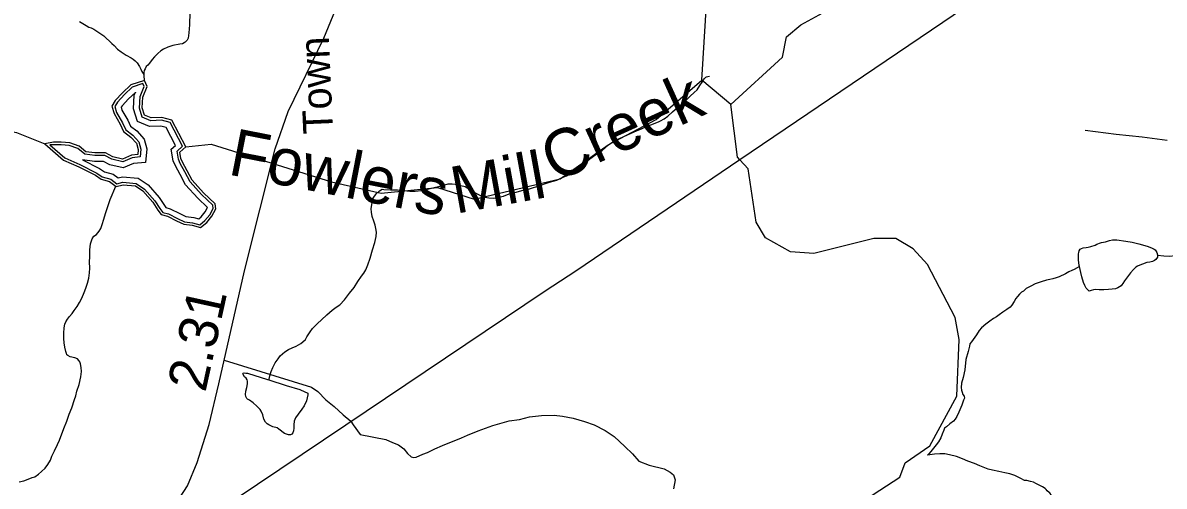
# Model space of a CAD drawing. Extents: x 2001466 to 31450019, y -30647475 to 847247.
# Drawn here: x 2178813 to 2186094, y 780304 to 783261 of the extents above; entities that cross this region are included whole.
import ezdxf

# ---------------------------------------------------------------- set-up
doc = ezdxf.new("R2010")
doc.units = 0
for name, color, linetype in [('Exist Hydrographic Buffer Line', 7, 'Continuous'), ('Exist Hydrographic Creek Single Shore', 7, 'Continuous'), ('Exist Hydrographic Creek Single Shore Label', 7, 'Continuous'), ('Exist Hydrographic Lake Shore', 7, 'Continuous'), ('Exist Hydrographic Misc Water Feature', 7, 'Continuous'), ('Exist Road Non-System Type 51', 7, 'Continuous'), ('Exist Road Secondary Mileage Hundredths English Label', 7, 'Continuous'), ('Exist Road Secondary Type 51 Attributed', 7, 'Continuous'), ('Exist Road Secondary Type 51 Label', 7, 'Continuous'), ('Exist Utilities Electrical Transmission Line', 7, 'Continuous')]:
    doc.layers.add(name, color=color, linetype=linetype)

msp = doc.modelspace()

# ---------------------------------------------------------------- linework, layer by layer
at = {"layer": 'Exist Hydrographic Buffer Line'}
for points in [[(2179831.6, 782472.8), (2179752.4, 782624.7), (2179697.7, 782639.9), (2179628.6, 782636.3), (2179574.6, 782658.7), (2179557.1, 782715.9), (2179561, 782790), (2179587.9, 782854), (2179579.4, 782872.7), (2179511.5, 782850), (2179460.9, 782802.8), (2179415.9, 782754.3), (2179399.3, 782726.5), (2179410.8, 782689), (2179449.6, 782621.9), (2179469.7, 782578.4), (2179514.2, 782544.2), (2179553.8, 782500.6), (2179566.4, 782454.1), (2179561, 782404.7), (2179510.4, 782400.2), (2179450.5, 782373.9), (2179381.8, 782390), (2179337.1, 782414.2), (2179272.2, 782414.2), (2179208.9, 782422.1), (2179164.4, 782459.2), (2179108.6, 782478.9), (2179057.7, 782482.3), (2178984.8, 782482.3)], [(2179786.5, 782478.3), (2179726.7, 782593), (2179693.6, 782602.2), (2179622, 782598.4), (2179544, 782630.9), (2179519.3, 782711.2), (2179523.9, 782798.5), (2179531.8, 782817.3), (2179531.1, 782817), (2179487.4, 782776.3), (2179446.1, 782731.7), (2179440, 782721.6), (2179445.4, 782704.1), (2179482.9, 782639.1), (2179499.9, 782602.4), (2179539.6, 782571.8), (2179587.5, 782519.1), (2179604.5, 782457), (2179594.8, 782370.2), (2179519.9, 782363.4), (2179454, 782334.6), (2179368.4, 782354.7), (2179327.6, 782376.7), (2179269.9, 782376.7), (2179194, 782386.2)], [(2178984.8, 782482.3), (2179081.4, 782398.7), (2179176.3, 782356.5), (2179285.1, 782302), (2179319.6, 782277.9), (2179373.6, 782263.5), (2179413, 782234), (2179451.2, 782243.5), (2179536.9, 782235.7), (2179588.5, 782200), (2179655.2, 782125.9), (2179687.8, 782075.1), (2179705.6, 782051.3), (2179741.2, 782041.6), (2179799.8, 782012.3), (2179843.9, 781991.9), (2179896.2, 781984.9), (2179943, 781972.5), (2179974.8, 781998.5), (2180005, 782035.5), (2180027, 782076.3), (2180024.6, 782097.7), (2179953.2, 782165.8), (2179879.8, 782246.6), (2179846.6, 782309.3), (2179817.6, 782363.6), (2179805.9, 782391), (2179796.8, 782441), (2179831.6, 782472.8)], [(2179194, 782386.2), (2179302.8, 782331.7), (2179334.4, 782309.6), (2179388.9, 782295.1), (2179420.5, 782271.4), (2179448.5, 782278.4), (2179549.1, 782269.2), (2179611.5, 782226), (2179682.7, 782146.9), (2179716.1, 782094.8), (2179726.1, 782081.5), (2179753.6, 782073.9), (2179814.7, 782043.4), (2179853.6, 782025.4), (2179903, 782018.8), (2179934.8, 782010.3), (2179950.3, 782023), (2179976.2, 782054.7), (2179991, 782082.1), (2179928.5, 782141.7), (2179851.4, 782226.6), (2179816.2, 782293.1), (2179786.5, 782348.7), (2179772.7, 782381), (2179759.5, 782453.6), (2179786.5, 782478.3)]]:
    msp.add_lwpolyline(points, dxfattribs=at)
at = {"layer": 'Exist Hydrographic Creek Single Shore'}
msp.add_line((2183329.2, 782739.1), (2183144.2, 782893.8), dxfattribs=at)
for points in [[(2183329.2, 782739.1), (2183660.1, 783040.6), (2183684.1, 783171.3), (2183776.2, 783248.2), (2183917.1, 783324), (2184098.1, 783615.6), (2184096.1, 784015.8), (2184171.1, 784125.8), (2184262.2, 784192.8), (2184303.2, 784277.3), (2184511.1, 784400.9), (2184677.2, 784469.6), (2184825.2, 784729), (2184950.1, 784736.3), (2185067.2, 784697.8), (2185175.3, 784672.7)], [(2183144.2, 782893.8), (2183183.2, 783519.5), (2183173.1, 783746.1)], [(2179852.3, 782469.9), (2180015.1, 782485.8), (2180782.2, 782246.9), (2181099.2, 782174.8), (2181457.3, 782210), (2181691.2, 782136.4), (2182240.1, 782266.1), (2182547.1, 782482.9), (2182854.1, 782643.9), (2183144.2, 782893.8)], [(2183387.7, 782386.5), (2183372.2, 782403.5), (2183329.2, 782739.1)], [(2177871.7, 782563.4), (2178015.2, 782572.8), (2178206.1, 782618.1), (2178374, 782639.1), (2178510.1, 782614), (2178771.7, 782560.3), (2178953.2, 782488.3)], [(2184060.2, 780135.8), (2184408.2, 780361.5), (2184441.2, 780452.7), (2184599.1, 780561), (2184772.1, 780878.9), (2184787.1, 781239.5), (2184761.1, 781381), (2184584.1, 781719.3), (2184492.2, 781819.6), (2184383.1, 781884.2), (2184241.2, 781883.7), (2183859.2, 781789.9), (2183709.1, 781799.6), (2183550.2, 781888.2), (2183491.2, 781987.8), (2183439.1, 782330), (2183387.7, 782386.5)]]:
    msp.add_lwpolyline(points, dxfattribs=at)
at = {"layer": 'Exist Hydrographic Lake Shore'}
for points in [[(2179852.3, 782469.9), (2179764.1, 782639.1), (2179699.6, 782657.1), (2179631.5, 782653.5), (2179588.6, 782671.4), (2179574.2, 782718), (2179577.8, 782786.1), (2179606.5, 782854.2), (2179588.6, 782893.7), (2179502.6, 782865), (2179448.8, 782814.8), (2179402.3, 782764.6), (2179380.8, 782728.8), (2179395.1, 782682.1), (2179434.5, 782614), (2179456, 782567.4), (2179502.6, 782531.6), (2179538.4, 782492.1), (2179549.1, 782452.7), (2179545.6, 782420.4), (2179506.2, 782416.9), (2179448.8, 782391.8), (2179387.9, 782406.1), (2179341.3, 782431.2), (2179273.3, 782431.2), (2179215.9, 782438.4), (2179173, 782474.2), (2179112.1, 782495.7), (2179058.3, 782499.3), (2179008.2, 782499.3), (2178953.2, 782488.3)], [(2178953.2, 782488.3), (2179072.6, 782385), (2179169.4, 782341.9), (2179276.9, 782288.2), (2179312.7, 782263.1), (2179366.4, 782248.7), (2179409.4, 782216.5), (2179452.4, 782227.2), (2179531.2, 782220), (2179577.8, 782187.8), (2179642.3, 782116.1), (2179674.5, 782065.9), (2179696, 782037.2), (2179735.4, 782026.5), (2179792.8, 781997.8), (2179839.3, 781976.3), (2179893.1, 781969.1), (2179946.8, 781954.8), (2179986.2, 781987), (2180018.5, 782026.5), (2180043.6, 782073.1), (2180040, 782105.3), (2179964.7, 782177), (2179893.1, 782255.9), (2179860.8, 782316.8), (2179832.2, 782370.6), (2179821.4, 782395.7), (2179814.3, 782435.1), (2179852.3, 782469.9)]]:
    msp.add_lwpolyline(points, dxfattribs=at)
at = {"layer": 'Exist Hydrographic Misc Water Feature'}
for points in [[(2179878.1, 783325.8), (2179876.7, 783247.7), (2179873, 783195.9), (2179866.9, 783163.6), (2179861.1, 783149.8), (2179853.5, 783141.7), (2179849.4, 783137.4), (2179841.4, 783133.3), (2179831.6, 783127.5), (2179815.6, 783123.5), (2179769.5, 783115), (2179737.7, 783104.8), (2179711.4, 783092.9), (2179693.6, 783082.7), (2179674.1, 783064.5), (2179653.6, 783044.5), (2179638.4, 783026.5), (2179620.4, 783002.5), (2179610.1, 782990.2), (2179600.5, 782982.4), (2179592.5, 782968.1), (2179586.4, 782956.1), (2179584.7, 782944.2), (2179584.7, 782932)], [(2179174.8, 783269.8), (2179195.1, 783255.8), (2179216.9, 783244), (2179234.7, 783234), (2179249, 783228.2), (2179266.9, 783220.2)], [(2179266.9, 783220.2), (2179328.9, 783178.6), (2179381.7, 783129)], [(2179381.7, 783129), (2179395.7, 783115.1), (2179417.4, 783093.2), (2179439.9, 783075.2), (2179471.9, 783055.3), (2179503.7, 783037.5), (2179516, 783029.6), (2179530.2, 783017.7), (2179542.3, 783005.7), (2179558.3, 782981.8), (2179566.3, 782964), (2179572.6, 782950.1), (2179584.7, 782932)], [(2179584.7, 782932), (2179584.7, 782924.3), (2179587.4, 782893.3)], [(2181106, 782199), (2181116.5, 782197), (2181158.1, 782195.2), (2181204, 782195.5), (2181242.2, 782191.8), (2181281.9, 782186.2), (2181316, 782186.3), (2181370.1, 782192.3), (2181420.1, 782206.7), (2181490.1, 782223.3), (2181526.1, 782233.3), (2181552, 782233.4), (2181571.7, 782231.6), (2181607.8, 782223.8), (2181634.2, 782216.1), (2181648.2, 782207.9), (2181678.1, 782188.4), (2181702.1, 782174.2), (2181724.2, 782162.7), (2181746.4, 782152.5), (2181772.2, 782147), (2181786.4, 782144.8), (2181814.5, 782143), (2181838.6, 782147.1), (2181879.9, 782155.4), (2181916.2, 782169.4), (2181960, 782179.8), (2181995.7, 782190.2), (2182017.9, 782192.2), (2182097.8, 782218.6), (2182171.7, 782243.2), (2182219.8, 782257.4), (2182249.4, 782271.6), (2182281.6, 782285.4), (2182307.2, 782299.8), (2182331.2, 782314), (2182351.1, 782326), (2182360.9, 782334.2), (2182374.9, 782345.9), (2182406.8, 782374.4), (2182430.6, 782392.3), (2182468.4, 782420.6), (2182508.6, 782447), (2182548.1, 782481.2), (2182576.2, 782501.3), (2182597.8, 782513.5), (2182637.7, 782531.8), (2182673.6, 782547.9), (2182727.8, 782572.1), (2182763.2, 782586.2), (2182795.4, 782600.4), (2182825.6, 782612.5), (2182851.4, 782622.8), (2182867.4, 782628.9), (2182881.1, 782634.9), (2182905.1, 782649.1), (2182926.9, 782665.3), (2182957, 782693.2), (2182988.6, 782721.3), (2183014.8, 782741.7), (2183044.1, 782767.7), (2183070.4, 782792.1), (2183096, 782816.2), (2183113.9, 782834.2), (2183131.9, 782860.3), (2183145.7, 782882.1), (2183155.7, 782896.4), (2183161.6, 782906.5), (2183169.4, 782914.3), (2183175.2, 782916.6), (2183183.2, 782918.7), (2183193.4, 782920.4)], [(2178789.5, 780332.5), (2178819.5, 780338.6), (2178847.6, 780348.9), (2178873.4, 780358.8), (2178889.4, 780364.9), (2178913.2, 780381.2), (2178931.2, 780397.1), (2178954.8, 780419.5), (2178972.8, 780443.6), (2178988.6, 780469.5), (2178998.7, 780495.6), (2179014.5, 780529.8), (2179034.4, 780569.8), (2179047.9, 780597.8), (2179075.6, 780671.9), (2179093.2, 780719.9), (2179109.2, 780764.2), (2179124.8, 780804.4), (2179142.4, 780856.5), (2179150.6, 780880.4), (2179158.2, 780910.5), (2179171.9, 780952.2), (2179183.6, 781002.4), (2179187.1, 781036.3), (2179185.7, 781062.5), (2179181.2, 781084.3), (2179177.1, 781098.3), (2179171.3, 781106.5), (2179160.9, 781116.1), (2179144.9, 781124.2), (2179114.7, 781130), (2179100.8, 781137.8), (2179094.6, 781142), (2179090.7, 781151.9), (2179086.4, 781163.9), (2179080.5, 781192), (2179076.2, 781219.8), (2179074.1, 781245.7), (2179074.3, 781279.8), (2179076.2, 781314), (2179081.9, 781337.8), (2179087.7, 781352), (2179097.9, 781369.9), (2179111.7, 781386.1), (2179127.7, 781406), (2179141.2, 781426.2), (2179159.2, 781450.3), (2179175, 781476.3), (2179189, 781504.2), (2179204.8, 781540.3), (2179214.6, 781568.5), (2179225.9, 781600.5), (2179234.1, 781632.4), (2179237.8, 781664.7), (2179239.4, 781694.5), (2179239.2, 781734.7), (2179239.4, 781768.4), (2179241.3, 781812.7), (2179244.9, 781850.7), (2179254.6, 781882.5), (2179266.5, 781898.6), (2179282.7, 781910.7), (2179300.3, 781930.7), (2179310.2, 781948.7), (2179320, 781974.8), (2179330, 782009), (2179339.9, 782044.9), (2179355.7, 782089.2), (2179369.4, 782133.3), (2179405.6, 782219.4)], [(2180381.3, 780983.2), (2180383.4, 780987.4), (2180389.1, 781009.2), (2180397.3, 781035.5), (2180408.8, 781061.4), (2180422.4, 781091.4), (2180440.8, 781117.4), (2180454.3, 781135.7), (2180484.7, 781161.9), (2180508.3, 781175.7), (2180531.9, 781188), (2180556.3, 781198.1), (2180586, 781214.3), (2180600.1, 781224.3), (2180615.9, 781240.6), (2180625.4, 781256.6), (2180645.7, 781288.5), (2180661.6, 781310.8), (2180693.2, 781342.9), (2180717.4, 781364.9), (2180752.9, 781397.2), (2180786.7, 781427.3), (2180812.8, 781447.4), (2180834.5, 781461.5), (2180864.7, 781493.9), (2180897.9, 781535.9), (2180926.2, 781572.2), (2180950, 781610.4), (2180973.3, 781644.2), (2180989.1, 781662.5), (2181001.4, 781684.6), (2181013.1, 781716.5), (2181028.5, 781758.8), (2181044.3, 781812.8), (2181058.4, 781858.9), (2181067.7, 781896.9), (2181069.9, 781925), (2181065.6, 781948.7), (2181059.7, 781970.7), (2181051.2, 781994.7), (2181041.4, 782024.6), (2181037.1, 782052.8), (2181034.8, 782074.6), (2181040.6, 782114.7), (2181048.8, 782142.8), (2181066.2, 782168.9), (2181088.4, 782189.1), (2181106, 782199)], [(2185554.2, 781706.4), (2185552.1, 781712.4), (2185548, 781748.3), (2185547.8, 781770.2), (2185547.4, 781786.1), (2185549.5, 781796.3), (2185551.1, 781806.2), (2185557.5, 781816.2), (2185565.5, 781820.3), (2185577.2, 781824.6), (2185595.4, 781826.7), (2185609.4, 781828.7), (2185625.3, 781832.7), (2185653.2, 781842.7), (2185664.9, 781849.1), (2185687.1, 781857.1), (2185694.7, 781859.2), (2185718.8, 781863.2), (2185744.9, 781871.5), (2185765, 781875.7), (2185791, 781875.8), (2185848.9, 781868.4), (2185888.8, 781860.7), (2185932.9, 781850.7), (2185970.9, 781841), (2185991.4, 781833.4), (2186017.2, 781823.4), (2186029.1, 781817.6), (2186036.9, 781811.5), (2186041.6, 781805.6), (2186047.5, 781795.7), (2186051.6, 781779.7), (2186051.4, 781775.7)], [(2186051.4, 781775.7), (2186051.4, 781765.9), (2186041.4, 781751.6), (2186031.6, 781743.7), (2186019.5, 781737.5), (2186001.8, 781733.2), (2185984.2, 781731.4), (2185956.1, 781721.1), (2185938, 781714.9), (2185923.9, 781708.9), (2185914.1, 781700.7), (2185898.1, 781686.5), (2185878.2, 781664.7), (2185852.5, 781632.5), (2185840.6, 781614.4), (2185830.6, 781598.1), (2185824.7, 781588.4), (2185818.9, 781582), (2185798.8, 781570), (2185783.2, 781563.9), (2185761.3, 781561.9), (2185739.1, 781559.6), (2185709.2, 781557.6), (2185678.9, 781557.3), (2185657.1, 781559), (2185643.2, 781557), (2185627.2, 781552.9), (2185615.1, 781548.7), (2185597, 781568.5), (2185587, 781584.6), (2185578.8, 781604.5), (2185568.8, 781640.5), (2185562.2, 781668.2), (2185554.2, 781706.4)], [(2186465.6, 781688.7), (2186451.9, 781690.4), (2186439.8, 781694.2), (2186422, 781704.2), (2186393.5, 781722.3), (2186365.4, 781739.9), (2186327.6, 781755.8), (2186277.4, 781767.5), (2186231.3, 781778.9), (2186205.2, 781778.8), (2186165.5, 781774.7), (2186125.3, 781770.2), (2186091.6, 781772), (2186051.4, 781775.7)], [(2185554.2, 781706.4), (2185520.2, 781686), (2185504.2, 781679.9), (2185484.7, 781671.9), (2185464.4, 781659.9), (2185424.4, 781639.6), (2185404.7, 781633.2), (2185384.6, 781627.3), (2185364.7, 781623.1), (2185342.8, 781618.7), (2185308.7, 781608.8), (2185271.2, 781594.6), (2185243.7, 781580.5), (2185214.4, 781564.6), (2185196.8, 781548.2)], [(2185196.8, 781548.2), (2185184.7, 781542.3), (2185170.3, 781530.3), (2185158.9, 781514.2), (2185148.6, 781501.9), (2185136.9, 781482.2), (2185123, 781460), (2185110.9, 781446), (2185091.2, 781432), (2185065.6, 781415.6), (2185041.2, 781397.7), (2185023.5, 781385.4), (2185005.7, 781373.5), (2184981.9, 781357.2), (2184955.8, 781337.2), (2184929.6, 781314.8), (2184914.4, 781296.8), (2184896, 781270.8), (2184876.1, 781240.5), (2184864.6, 781224.4), (2184854.6, 781212.6)], [(2184854.6, 781212.6), (2184852.5, 781198.6), (2184843.1, 781164.4), (2184829.3, 781112.5), (2184821.3, 781046.4), (2184811.5, 780998.3), (2184801.9, 780962.5), (2184798.4, 780934.2), (2184800, 780916.5), (2184804.5, 780904.5), (2184810.3, 780888.2), (2184818.5, 780878.5), (2184820.3, 780866.4), (2184814.4, 780852.3), (2184802.7, 780820.3), (2184784.8, 780776.4), (2184771.1, 780748.1), (2184761.3, 780732.1), (2184749.2, 780718.1), (2184727.4, 780701.9), (2184705.7, 780683.7), (2184693.4, 780673.8), (2184687.6, 780661.7), (2184677.6, 780635.6), (2184669.8, 780613.7), (2184654.4, 780587.6), (2184640.1, 780567.5), (2184614.2, 780535.3), (2184594.5, 780513.5), (2184584.7, 780503.2)], [(2180381.3, 780983.2), (2180493.3, 780946), (2180579.6, 780920.4), (2180611.8, 780906.6), (2180627.8, 780900.5), (2180631.7, 780898.7), (2180631.9, 780886.9), (2180622.1, 780848.6), (2180608.3, 780816.6), (2180592.3, 780794.7), (2180568.6, 780764.3), (2180552.6, 780740.3), (2180542.9, 780718.2), (2180541.1, 780696.2), (2180541.1, 780674.2), (2180539.4, 780658.3), (2180535.3, 780644.3), (2180529.4, 780636.3), (2180521, 780632.3), (2180507.5, 780632.3), (2180483.3, 780640), (2180447, 780667.8), (2180435.3, 780675.7), (2180408.8, 780683.7), (2180382.8, 780695.4), (2180372.7, 780701.3), (2180360.6, 780713.3), (2180350.6, 780731), (2180344.4, 780759.1), (2180334.4, 780783), (2180326.4, 780793.1), (2180306.7, 780814.8), (2180282.3, 780836.7), (2180258.1, 780852.5), (2180246.2, 780860.4), (2180242.3, 780864.7), (2180236.2, 780876.5), (2180233.9, 780888.6), (2180236, 780910.7), (2180241.5, 780934.6), (2180245.6, 780956.6), (2180245.2, 780974.5), (2180243.1, 780982.6), (2180237.2, 780992.4), (2180227.3, 781002.4), (2180219.1, 781016.2), (2180217.1, 781020.2), (2180218.9, 781026.4), (2180224.9, 781028.3), (2180235.1, 781026.4), (2180247.2, 781024.6), (2180373.3, 780985.2), (2180381.3, 780983.2)], [(2185203.1, 780340.8), (2185179.2, 780352.5), (2185163, 780362.7), (2185141.2, 780372.5), (2185109.2, 780382.1), (2185077, 780389.9), (2185039.3, 780397.6), (2184999.3, 780405.7), (2184970.8, 780413.2), (2184918.9, 780433.3), (2184882.9, 780448.8), (2184840.4, 780464.6), (2184806.6, 780478.6), (2184768.4, 780494.5), (2184724.6, 780504), (2184694.6, 780509.7), (2184662.6, 780509.7), (2184628.6, 780509.6), (2184584.7, 780503.2)], [(2185400.4, 780215.6), (2185394.5, 780221.8), (2185390.6, 780225.6), (2185384.2, 780231.5), (2185374.4, 780245.6), (2185364.1, 780261.3), (2185360.2, 780263.5), (2185348.3, 780275.5), (2185340.1, 780283.2), (2185334, 780289.4), (2185318, 780301.1), (2185299.9, 780309.1), (2185275.9, 780320.9), (2185259.3, 780329), (2185241.3, 780335), (2185217.1, 780340.7), (2185203.1, 780340.8)]]:
    msp.add_lwpolyline(points, dxfattribs=at)
at = {"layer": 'Exist Road Non-System Type 51'}
for points in [[(2186112.2, 782510.9), (2185953.9, 782530.6), (2185787.6, 782548.2), (2185589.2, 782573.1)], [(2180097.8, 781107.4), (2180654.3, 780935.3), (2180694.9, 780908.2), (2180746.7, 780855.3), (2180799, 780813.6), (2180855.5, 780759.6), (2180904.4, 780718.5), (2180919.8, 780695.3)], [(2180919.8, 780695.3), (2180966, 780633.6), (2181127.9, 780602.7), (2181171.3, 780584), (2181210.5, 780568.9), (2181242.9, 780543.3), (2181267.3, 780513.7), (2181289.8, 780492.2), (2181305.3, 780486.5), (2181321.7, 780488.8), (2181365.6, 780507.5), (2181395.3, 780520), (2181442, 780543.2), (2181490.5, 780563.7), (2181611.9, 780612.7), (2181649.3, 780630.4), (2181718.7, 780657.5), (2181810.3, 780691), (2181915.6, 780720.9), (2181981.4, 780730.1), (2182045.2, 780747.1), (2182121.1, 780756.3), (2182203.1, 780757.7), (2182255.1, 780750.6), (2182323.4, 780737.7), (2182395.6, 780717), (2182457.9, 780696.1), (2182528.6, 780659.4), (2182585.1, 780622.2), (2182654.3, 780557.3), (2182703.1, 780510.3), (2182741.8, 780464.8), (2182808.1, 780438), (2182904.6, 780415.7), (2182942.8, 780394.3), (2182963.2, 780376.6), (2182973.8, 780344.8), (2182964.8, 780286.6)]]:
    msp.add_lwpolyline(points, dxfattribs=at)
at = {"layer": 'Exist Road Secondary Type 51 Attributed'}
msp.add_lwpolyline([(2178008.8, 776607.7), (2178143.8, 776832.9), (2178344.7, 777191), (2178709.9, 777846.5), (2178903.5, 778200.4), (2178932.8, 778280), (2179003.9, 778573.2), (2179157.8, 779165.8), (2179212.2, 779354.3), (2179279.1, 779480), (2179479, 779762.7), (2179757.3, 780141.8), (2179863, 780307.2), (2179925.8, 780455.9), (2180001.1, 780698.8), (2180063.9, 780956.4), (2180226.1, 781679), (2180421.8, 782455.9), (2180505.5, 782694.7), (2180732.6, 783163.8), (2180822.6, 783379.5)], dxfattribs=at)
at = {"layer": 'Exist Utilities Electrical Transmission Line'}
for points in [[(2187994.6, 785529), (2185746.7, 784003.7), (2185566.9, 783869.4), (2185468.9, 783801.2), (2185323.2, 783705), (2185182.5, 783602.2), (2183387.7, 782386.5)], [(2183387.7, 782386.5), (2182340.5, 781677.2), (2182144.4, 781548.2), (2180872.8, 780692.7)], [(2180872.8, 780692.7), (2180031.8, 780126.8), (2179657.7, 779861.1), (2179633.8, 779845), (2179486.9, 779654.7), (2179353.4, 779492.6), (2179310.8, 779438.6)]]:
    msp.add_lwpolyline(points, dxfattribs=at)

# ---------------------------------------------------------------- texts
at = {"layer": 'Exist Hydrographic Creek Single Shore Label'}
for s, rotation, p in [('Creek', 24.39319, (2182207.5, 782239.6)), ('Fowlers', 348.92132, (2180115.1, 782294.3)), ('Mill', 10.31274, (2181573.6, 782041.5))]:
    msp.add_text(s, height=300, rotation=rotation, dxfattribs=at).set_placement(p)
at = {"layer": 'Exist Road Secondary Mileage Hundredths English Label'}
msp.add_text('2.31', height=250, rotation=77.62606, dxfattribs=at).set_placement((2179977.1, 780897.9))
at = {"layer": 'Exist Road Secondary Type 51 Label'}
msp.add_text('Town', height=190, rotation=92.50441, dxfattribs=at).set_placement((2180792.2, 782555.8))

doc.saveas('drawing.dxf')
